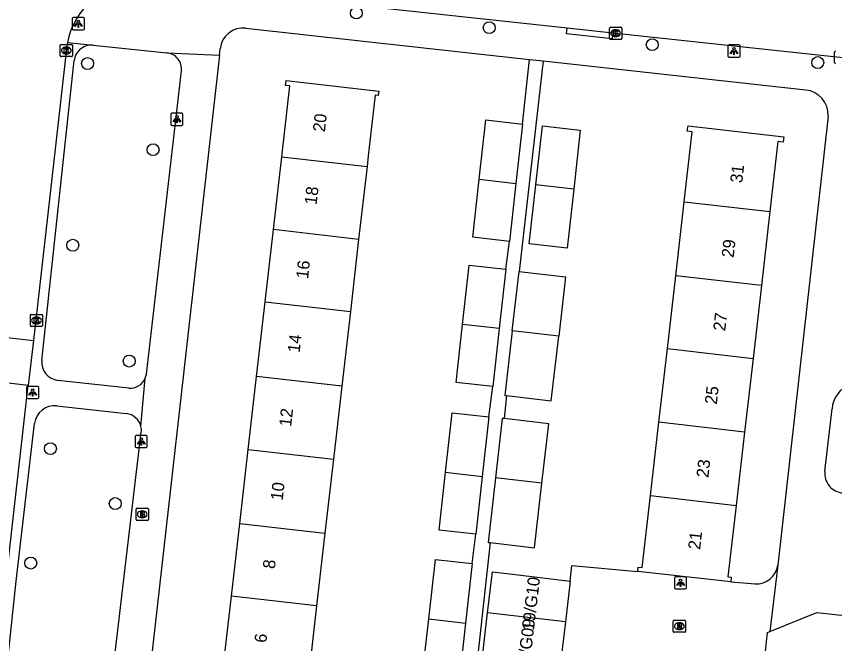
# Model space of a CAD drawing. Extents: x 162026 to 163499, y 387297 to 388169.
# Drawn here: x 162585.7 to 162652.8, y 387418.6 to 387470 of the extents above; entities that cross this region are included whole.
import ezdxf

# ---------------------------------------------------------------- set-up
doc = ezdxf.new("R2010")
doc.units = 0
for name, color, linetype in [('IMGEO_Boom', 7, 'Continuous'), ('IMGEO_Brandkraan', 7, 'Continuous'), ('IMGEO_Kolk', 7, 'Continuous'), ('IMGEO_Lichtpunt', 7, 'Continuous'), ('IMGEO_Pand', 7, 'Continuous'), ('IMGEO_Pand_nummerreeks', 7, 'Continuous'), ('IMGEO_Parkeervlak_open', 7, 'Continuous'), ('IMGEO_Rijbaan_lokaal_open', 7, 'Continuous'), ('IMGEO_Rioolput', 7, 'Continuous'), ('IMGEO_Voetpad_open', 7, 'Continuous')]:
    doc.layers.add(name, color=color, linetype=linetype)

msp = doc.modelspace()

# ---------------------------------------------------------------- linework, layer by layer
at = {"layer": 'IMGEO_Boom'}
for centre in [(162613.56, 387470.301), (162624.449, 387469.101), (162637.813, 387467.709), (162591.537, 387466.161), (162651.379, 387466.238), (162596.9, 387459.103), (162590.321, 387451.271), (162594.945, 387441.78), (162588.484, 387434.607), (162593.801, 387430.103), (162586.873, 387425.232)]:
    msp.add_circle(centre, 0.489, dxfattribs=at)
at = {"layer": 'IMGEO_Brandkraan'}
for p, q in [((162595.513, 387428.8), (162595.513, 387429.652)), ((162595.588, 387429.726), (162596.44, 387429.726)), ((162596.001, 387429.506), (162596.026, 387429.506)), ((162596.514, 387429.652), (162596.514, 387428.8)), ((162596.44, 387428.726), (162595.588, 387428.726)), ((162596.024, 387428.946), (162595.999, 387428.946))]:
    msp.add_line(p, q, dxfattribs=at)
for points in [[(162595.513, 387428.8), (162595.513, 387429.652)], [(162595.588, 387429.726), (162596.44, 387429.726)], [(162595.861, 387429.426), (162595.861, 387429.026), (162596.074, 387429.026)], [(162596.092, 387429.426), (162595.861, 387429.426)], [(162596.04, 387429.345), (162595.986, 387429.345), (162595.986, 387429.269)], [(162596.514, 387429.652), (162596.514, 387428.8)], [(162596.44, 387428.726), (162595.588, 387428.726)], [(162595.986, 387429.269), (162596.039, 387429.269)], [(162596.048, 387429.193), (162595.986, 387429.193), (162595.986, 387429.112)], [(162595.986, 387429.112), (162596.048, 387429.112)]]:
    msp.add_lwpolyline(points, dxfattribs=at)
for centre, radius, start, end in [((162595.59, 387429.65), 0.0765, 91.55205, 178.44795), ((162595.59, 387429.65), 0.0765, 91.55205, 178.44795), ((162596.041, 387429.307), 0.0379, 267.82845, 90.93552), ((162596.096, 387429.281), 0.145, 59.4692, 91.53667), ((162596.121, 387429.328), 0.0922, 285.51372, 58.15012), ((162596.438, 387429.65), 0.0765, 1.55205, 88.44795), ((162596.438, 387429.65), 0.0765, 1.55205, 88.44795), ((162595.59, 387428.802), 0.0765, 181.55205, 268.44795), ((162595.59, 387428.802), 0.0765, 181.55205, 268.44795), ((162596.049, 387429.152), 0.0404, 269.87594, 90.50774), ((162596.08, 387429.277), 0.251, 268.66757, 293.53466), ((162596.126, 387429.136), 0.105, 301.31148, 78.98903), ((162596.438, 387428.802), 0.0765, 271.55205, 358.44795), ((162596.438, 387428.802), 0.0765, 271.55205, 358.44795)]:
    msp.add_arc(centre, radius, start, end, dxfattribs=at)
for centre, major_axis, ratio, start_param, end_param in [((162596, 387429.226), (-0.387, 0.002), 0.722429, 4.712389, 7.853982), ((162596.025, 387429.226), (-0.39, 0.002), 0.717154, 1.570796, 4.712389)]:
    msp.add_ellipse(centre, major_axis=major_axis, ratio=ratio, start_param=start_param, end_param=end_param, dxfattribs=at)
at = {"layer": 'IMGEO_Kolk'}
for p, q in [((162634.309, 387468.218), (162634.309, 387469.07)), ((162634.384, 387469.144), (162635.236, 387469.144)), ((162634.797, 387468.924), (162634.822, 387468.924)), ((162635.31, 387469.07), (162635.31, 387468.218)), ((162634.82, 387468.364), (162634.795, 387468.364)), ((162589.291, 387466.802), (162589.291, 387467.654)), ((162589.366, 387467.728), (162590.218, 387467.728)), ((162590.292, 387467.654), (162590.292, 387466.802)), ((162635.236, 387468.144), (162634.384, 387468.144)), ((162589.802, 387466.948), (162589.777, 387466.948)), ((162589.779, 387467.508), (162589.804, 387467.508)), ((162652.763, 387466.244), (162652.763, 387467.096)), ((162590.218, 387466.728), (162589.366, 387466.728)), ((162586.845, 387444.684), (162586.845, 387445.536)), ((162586.92, 387445.61), (162587.772, 387445.61)), ((162587.846, 387445.536), (162587.846, 387444.684)), ((162587.356, 387444.83), (162587.331, 387444.83)), ((162587.333, 387445.39), (162587.358, 387445.39)), ((162587.772, 387444.61), (162586.92, 387444.61))]:
    msp.add_line(p, q, dxfattribs=at)
for points in [[(162634.309, 387468.218), (162634.309, 387469.07)], [(162634.384, 387469.144), (162635.236, 387469.144)], [(162635.31, 387469.07), (162635.31, 387468.218)], [(162634.63, 387468.844), (162634.753, 387468.844), (162634.753, 387468.693), (162634.883, 387468.844), (162635.047, 387468.844), (162634.901, 387468.693), (162635.054, 387468.444), (162634.902, 387468.444), (162634.817, 387468.608), (162634.753, 387468.541), (162634.753, 387468.444), (162634.63, 387468.444), (162634.63, 387468.844)], [(162589.291, 387466.802), (162589.291, 387467.654)], [(162589.366, 387467.728), (162590.218, 387467.728)], [(162590.292, 387467.654), (162590.292, 387466.802)], [(162635.236, 387468.144), (162634.384, 387468.144)], [(162589.612, 387467.428), (162589.735, 387467.428), (162589.735, 387467.277), (162589.865, 387467.428), (162590.029, 387467.428), (162589.883, 387467.277), (162590.036, 387467.028), (162589.884, 387467.028), (162589.799, 387467.192), (162589.735, 387467.125), (162589.735, 387467.028), (162589.612, 387467.028), (162589.612, 387467.428)], [(162652.763, 387466.244), (162652.763, 387467.096)], [(162590.218, 387466.728), (162589.366, 387466.728)], [(162586.845, 387444.684), (162586.845, 387445.536)], [(162586.92, 387445.61), (162587.772, 387445.61)], [(162587.846, 387445.536), (162587.846, 387444.684)], [(162587.166, 387445.31), (162587.289, 387445.31), (162587.289, 387445.159), (162587.419, 387445.31), (162587.583, 387445.31), (162587.437, 387445.159), (162587.59, 387444.91), (162587.438, 387444.91), (162587.353, 387445.074), (162587.289, 387445.007), (162587.289, 387444.91), (162587.166, 387444.91), (162587.166, 387445.31)], [(162587.772, 387444.61), (162586.92, 387444.61)]]:
    msp.add_lwpolyline(points, dxfattribs=at)
for centre, start, end in [((162634.386, 387469.068), 91.55205, 178.44795), ((162634.386, 387469.068), 91.55205, 178.44795), ((162635.234, 387469.068), 1.55205, 88.44795), ((162635.234, 387469.068), 1.55205, 88.44795), ((162634.386, 387468.22), 181.55205, 268.44795), ((162634.386, 387468.22), 181.55205, 268.44795), ((162635.234, 387468.22), 271.55205, 358.44795), ((162635.234, 387468.22), 271.55205, 358.44795), ((162589.368, 387467.652), 91.55205, 178.44795), ((162589.368, 387467.652), 91.55205, 178.44795), ((162590.216, 387467.652), 1.55205, 88.44795), ((162590.216, 387467.652), 1.55205, 88.44795), ((162652.84, 387467.094), 91.55205, 178.44795), ((162652.84, 387467.094), 91.55205, 178.44795), ((162589.368, 387466.804), 181.55205, 268.44795), ((162589.368, 387466.804), 181.55205, 268.44795), ((162590.216, 387466.804), 271.55205, 358.44795), ((162590.216, 387466.804), 271.55205, 358.44795), ((162652.84, 387466.246), 181.55205, 268.44795), ((162652.84, 387466.246), 181.55205, 268.44795), ((162586.922, 387445.534), 91.55205, 178.44795), ((162586.922, 387445.534), 91.55205, 178.44795), ((162587.77, 387445.534), 1.55205, 88.44795), ((162587.77, 387445.534), 1.55205, 88.44795), ((162586.922, 387444.686), 181.55205, 268.44795), ((162586.922, 387444.686), 181.55205, 268.44795), ((162587.77, 387444.686), 271.55205, 358.44795), ((162587.77, 387444.686), 271.55205, 358.44795)]:
    msp.add_arc(centre, 0.0765, start, end, dxfattribs=at)
for centre, major_axis, ratio, start_param, end_param in [((162634.796, 387468.644), (-0.387, 0.002), 0.722429, 4.712389, 7.853982), ((162634.821, 387468.644), (-0.39, 0.002), 0.717154, 1.570796, 4.712389), ((162589.778, 387467.228), (-0.387, 0.002), 0.722429, 4.712389, 7.853982), ((162589.803, 387467.228), (-0.39, 0.002), 0.717154, 1.570796, 4.712389), ((162587.332, 387445.11), (-0.387, 0.002), 0.722429, 4.712389, 7.853982), ((162587.357, 387445.11), (-0.39, 0.002), 0.717154, 1.570796, 4.712389)]:
    msp.add_ellipse(centre, major_axis=major_axis, ratio=ratio, start_param=start_param, end_param=end_param, dxfattribs=at)
at = {"layer": 'IMGEO_Lichtpunt'}
for p, q in [((162590.277, 387469.829), (162590.277, 387469.022)), ((162590.277, 387469.829), (162590.277, 387469.022)), ((162591.179, 387469.924), (162590.371, 387469.924)), ((162591.179, 387469.924), (162590.371, 387469.924)), ((162591.273, 387469.022), (162591.273, 387469.829)), ((162591.273, 387469.022), (162591.273, 387469.829)), ((162590.371, 387468.928), (162591.179, 387468.928)), ((162590.371, 387468.928), (162591.179, 387468.928)), ((162644.018, 387467.587), (162644.018, 387466.78)), ((162644.018, 387467.587), (162644.018, 387466.78)), ((162644.92, 387467.682), (162644.112, 387467.682)), ((162644.92, 387467.682), (162644.112, 387467.682)), ((162645.014, 387466.78), (162645.014, 387467.587)), ((162645.014, 387466.78), (162645.014, 387467.587)), ((162644.112, 387466.686), (162644.92, 387466.686)), ((162644.112, 387466.686), (162644.92, 387466.686)), ((162598.357, 387461.998), (162598.357, 387461.191)), ((162598.357, 387461.998), (162598.357, 387461.191)), ((162599.259, 387462.093), (162598.451, 387462.093)), ((162599.259, 387462.093), (162598.451, 387462.093)), ((162599.353, 387461.191), (162599.353, 387461.998)), ((162599.353, 387461.191), (162599.353, 387461.998)), ((162598.451, 387461.097), (162599.259, 387461.097)), ((162598.451, 387461.097), (162599.259, 387461.097)), ((162586.536, 387439.61), (162586.536, 387438.803)), ((162586.536, 387439.61), (162586.536, 387438.803)), ((162587.438, 387439.705), (162586.63, 387439.705)), ((162587.438, 387439.705), (162586.63, 387439.705)), ((162587.532, 387438.803), (162587.532, 387439.61)), ((162587.532, 387438.803), (162587.532, 387439.61)), ((162586.63, 387438.709), (162587.438, 387438.709)), ((162586.63, 387438.709), (162587.438, 387438.709)), ((162595.431, 387435.589), (162595.431, 387434.782)), ((162595.431, 387435.589), (162595.431, 387434.782)), ((162596.333, 387435.684), (162595.525, 387435.684)), ((162596.333, 387435.684), (162595.525, 387435.684)), ((162596.427, 387434.782), (162596.427, 387435.589)), ((162596.427, 387434.782), (162596.427, 387435.589)), ((162595.525, 387434.688), (162596.333, 387434.688)), ((162595.525, 387434.688), (162596.333, 387434.688)), ((162639.635, 387424.01), (162639.635, 387423.203)), ((162639.635, 387424.01), (162639.635, 387423.203)), ((162640.537, 387424.105), (162639.729, 387424.105)), ((162640.537, 387424.105), (162639.729, 387424.105)), ((162640.631, 387423.203), (162640.631, 387424.01)), ((162640.631, 387423.203), (162640.631, 387424.01)), ((162639.729, 387423.109), (162640.537, 387423.109)), ((162639.729, 387423.109), (162640.537, 387423.109))]:
    msp.add_line(p, q, dxfattribs=at)
for points in [[(162590.651, 387469.493), (162590.69, 387469.465), (162590.502, 387469.203), (162590.464, 387469.23), (162590.651, 387469.493)], [(162590.753, 387469.445), (162590.8, 387469.445), (162590.8, 387469.123), (162590.753, 387469.123), (162590.753, 387469.445)], [(162590.863, 387469.465), (162590.901, 387469.492), (162591.088, 387469.23), (162591.049, 387469.202), (162590.863, 387469.465)], [(162644.392, 387467.251), (162644.431, 387467.223), (162644.243, 387466.961), (162644.205, 387466.988), (162644.392, 387467.251)], [(162644.494, 387467.203), (162644.541, 387467.203), (162644.541, 387466.881), (162644.494, 387466.881), (162644.494, 387467.203)], [(162644.604, 387467.223), (162644.642, 387467.25), (162644.829, 387466.988), (162644.79, 387466.96), (162644.604, 387467.223)], [(162598.731, 387461.662), (162598.77, 387461.634), (162598.582, 387461.372), (162598.544, 387461.399), (162598.731, 387461.662)], [(162598.833, 387461.614), (162598.88, 387461.614), (162598.88, 387461.292), (162598.833, 387461.292), (162598.833, 387461.614)], [(162598.943, 387461.634), (162598.981, 387461.661), (162599.168, 387461.399), (162599.129, 387461.371), (162598.943, 387461.634)], [(162586.91, 387439.274), (162586.949, 387439.246), (162586.761, 387438.984), (162586.723, 387439.011), (162586.91, 387439.274)], [(162587.012, 387439.226), (162587.059, 387439.226), (162587.059, 387438.904), (162587.012, 387438.904), (162587.012, 387439.226)], [(162587.122, 387439.246), (162587.16, 387439.273), (162587.347, 387439.011), (162587.308, 387438.983), (162587.122, 387439.246)], [(162595.805, 387435.253), (162595.844, 387435.225), (162595.656, 387434.963), (162595.618, 387434.99), (162595.805, 387435.253)], [(162595.907, 387435.205), (162595.954, 387435.205), (162595.954, 387434.883), (162595.907, 387434.883), (162595.907, 387435.205)], [(162596.017, 387435.225), (162596.055, 387435.252), (162596.242, 387434.99), (162596.203, 387434.962), (162596.017, 387435.225)], [(162640.009, 387423.674), (162640.048, 387423.646), (162639.86, 387423.384), (162639.822, 387423.411), (162640.009, 387423.674)], [(162640.111, 387423.626), (162640.158, 387423.626), (162640.158, 387423.304), (162640.111, 387423.304), (162640.111, 387423.626)], [(162640.221, 387423.646), (162640.259, 387423.673), (162640.446, 387423.411), (162640.407, 387423.383), (162640.221, 387423.646)]]:
    msp.add_lwpolyline(points, dxfattribs=at)
for centre in [(162590.776, 387469.627), (162644.517, 387467.385), (162598.856, 387461.796), (162587.035, 387439.408), (162595.93, 387435.387), (162640.134, 387423.808)]:
    msp.add_circle(centre, 0.0994, dxfattribs=at)
for centre, start, end in [((162590.371, 387469.829), 90, 180), ((162590.371, 387469.829), 90, 180), ((162591.179, 387469.829), 0, 90), ((162591.179, 387469.829), 0, 90), ((162590.371, 387469.022), 180, 270), ((162590.371, 387469.022), 180, 270), ((162591.179, 387469.022), 270, 0), ((162591.179, 387469.022), 270, 360), ((162644.112, 387467.587), 90, 180), ((162644.112, 387467.587), 90, 180), ((162644.92, 387467.587), 0, 90), ((162644.92, 387467.587), 0, 90), ((162644.112, 387466.78), 180, 270), ((162644.112, 387466.78), 180, 270), ((162644.92, 387466.78), 270, 0), ((162644.92, 387466.78), 270, 360), ((162598.451, 387461.998), 90, 180), ((162598.451, 387461.998), 90, 180), ((162599.259, 387461.998), 0, 90), ((162599.259, 387461.998), 0, 90), ((162598.451, 387461.191), 180, 270), ((162598.451, 387461.191), 180, 270), ((162599.259, 387461.191), 270, 0), ((162599.259, 387461.191), 270, 360), ((162586.63, 387439.61), 90, 180), ((162586.63, 387439.61), 90, 180), ((162587.438, 387439.61), 0, 90), ((162587.438, 387439.61), 0, 90), ((162586.63, 387438.803), 180, 270), ((162586.63, 387438.803), 180, 270), ((162587.438, 387438.803), 270, 0), ((162587.438, 387438.803), 270, 360), ((162595.525, 387435.589), 90, 180), ((162595.525, 387435.589), 90, 180), ((162596.333, 387435.589), 0, 90), ((162596.333, 387435.589), 0, 90), ((162595.525, 387434.782), 180, 270), ((162595.525, 387434.782), 180, 270), ((162596.333, 387434.782), 270, 0), ((162596.333, 387434.782), 270, 360), ((162639.729, 387424.01), 90, 180), ((162639.729, 387424.01), 90, 180), ((162640.537, 387424.01), 0, 90), ((162640.537, 387424.01), 0, 90), ((162639.729, 387423.203), 180, 270), ((162639.729, 387423.203), 180, 270), ((162640.537, 387423.203), 270, 0), ((162640.537, 387423.203), 270, 360)]:
    msp.add_arc(centre, 0.0946, start, end, dxfattribs=at)
at = {"layer": 'IMGEO_Pand'}
for points in [[(162607.454, 387458.531), (162608.119, 387464.33), (162607.764, 387464.371), (162607.811, 387464.782), (162615.404, 387463.911), (162615.36, 387463.531), (162615.105, 387463.56), (162614.535, 387458.593), (162614.436, 387457.731)], [(162623.626, 387456.678), (162624.168, 387461.54), (162627.178, 387461.204)], [(162627.178, 387461.204), (162626.635, 387456.333)], [(162628.277, 387456.233), (162628.813, 387461.046), (162631.917, 387460.7), (162631.38, 387455.877)], [(162640.44, 387454.837), (162641.098, 387460.574), (162640.68, 387460.622), (162640.747, 387461.063), (162648.597, 387460.162), (162648.545, 387459.714), (162648.113, 387459.764), (162647.456, 387454.032)], [(162606.768, 387452.55), (162607.454, 387458.531)], [(162607.454, 387458.531), (162614.436, 387457.731)], [(162614.436, 387457.731), (162613.75, 387451.75)], [(162626.107, 387451.59), (162623.097, 387451.926), (162623.626, 387456.678)], [(162623.626, 387456.678), (162626.635, 387456.333)], [(162626.635, 387456.333), (162626.107, 387451.59)], [(162631.38, 387455.877), (162630.842, 387451.045), (162627.737, 387451.391), (162628.277, 387456.233)], [(162631.38, 387455.877), (162628.277, 387456.233)], [(162639.744, 387448.771), (162640.44, 387454.837)], [(162640.44, 387454.837), (162647.456, 387454.032)], [(162647.456, 387454.032), (162646.76, 387447.966)], [(162606.09, 387446.636), (162606.768, 387452.55)], [(162613.75, 387451.75), (162606.768, 387452.55)], [(162613.75, 387451.75), (162613.072, 387445.836)], [(162622.262, 387444.783), (162622.804, 387449.645), (162625.814, 387449.309)], [(162625.814, 387449.309), (162625.271, 387444.438)], [(162626.343, 387444.263), (162626.901, 387449.126)], [(162626.901, 387449.126), (162630.71, 387448.689), (162630.151, 387443.826)], [(162639.06, 387442.804), (162639.744, 387448.771)], [(162646.76, 387447.966), (162639.744, 387448.771)], [(162646.76, 387447.966), (162646.076, 387441.999)], [(162605.387, 387440.513), (162606.09, 387446.636)], [(162606.09, 387446.636), (162613.072, 387445.836)], [(162613.072, 387445.836), (162612.37, 387439.713)], [(162624.743, 387439.695), (162621.733, 387440.031), (162622.262, 387444.783)], [(162625.271, 387444.438), (162622.262, 387444.783)], [(162625.271, 387444.438), (162624.743, 387439.695)], [(162626.343, 387444.263), (162625.734, 387438.968), (162625.872, 387438.952)], [(162630.151, 387443.826), (162626.343, 387444.263)], [(162625.872, 387438.952), (162629.543, 387438.53), (162630.151, 387443.826)], [(162638.368, 387436.773), (162639.06, 387442.804)], [(162639.06, 387442.804), (162646.076, 387441.999)], [(162646.076, 387441.999), (162645.384, 387435.968)], [(162604.702, 387434.534), (162605.387, 387440.513)], [(162612.37, 387439.713), (162605.387, 387440.513)], [(162612.37, 387439.713), (162611.684, 387433.734)], [(162620.874, 387432.681), (162621.416, 387437.543), (162624.426, 387437.207)], [(162624.426, 387437.207), (162623.883, 387432.336)], [(162625.664, 387437.069), (162625.52, 387437.086), (162624.962, 387432.223)], [(162628.77, 387431.786), (162629.329, 387436.649), (162625.664, 387437.069)], [(162637.679, 387430.764), (162638.368, 387436.773)], [(162645.384, 387435.968), (162638.368, 387436.773)], [(162645.384, 387435.968), (162644.695, 387429.959)], [(162604.006, 387428.474), (162604.702, 387434.534)], [(162604.702, 387434.534), (162611.684, 387433.734)], [(162611.684, 387433.734), (162610.989, 387427.674)], [(162623.355, 387427.593), (162620.345, 387427.929), (162620.874, 387432.681)], [(162620.874, 387432.681), (162623.883, 387432.336)], [(162623.883, 387432.336), (162623.355, 387427.593)], [(162624.962, 387432.223), (162624.353, 387426.928), (162624.541, 387426.906)], [(162628.77, 387431.786), (162624.962, 387432.223)], [(162624.541, 387426.906), (162628.162, 387426.49), (162628.77, 387431.786)], [(162636.633, 387424.553), (162636.672, 387424.896), (162637.002, 387424.858), (162637.679, 387430.764)], [(162637.679, 387430.764), (162644.695, 387429.959)], [(162644.695, 387429.959), (162644.023, 387424.1), (162644.292, 387424.069), (162644.247, 387423.68)], [(162603.324, 387422.52), (162604.006, 387428.474)], [(162604.006, 387428.474), (162610.989, 387427.674)], [(162610.989, 387427.674), (162610.307, 387421.719)], [(162619.497, 387420.665), (162620.039, 387425.528), (162623.049, 387425.192)], [(162623.049, 387425.192), (162622.506, 387420.32)], [(162624.314, 387421.163), (162624.709, 387424.51), (162626.133, 387424.342), (162631.098, 387423.756)], [(162644.247, 387423.68), (162636.633, 387424.553)], [(162631.098, 387423.756), (162630.703, 387420.409)], [(162602.625, 387416.429), (162603.324, 387422.52)], [(162610.307, 387421.719), (162603.324, 387422.52)], [(162610.307, 387421.719), (162609.608, 387415.628)], [(162621.978, 387415.578), (162618.968, 387415.914), (162619.497, 387420.665)], [(162619.497, 387420.665), (162622.506, 387420.32)], [(162623.919, 387417.816), (162624.314, 387421.163)], [(162630.703, 387420.409), (162624.314, 387421.163)], [(162622.506, 387420.32), (162621.978, 387415.578)], [(162630.703, 387420.409), (162630.307, 387417.061)]]:
    msp.add_lwpolyline(points, dxfattribs=at)
at = {"layer": 'IMGEO_Parkeervlak_open'}
for points in [[(162631.098, 387423.756), (162631.22, 387425.028), (162636.633, 387424.553)], [(162644.247, 387423.68), (162645.933, 387423.553), (162646.235, 387423.53)], [(162647.089, 387418.018), (162647.26, 387419.529), (162647.465, 387419.612)]]:
    msp.add_lwpolyline(points, dxfattribs=at)
msp.add_arc((162646.352, 387425.298), 1.772, 266.20847, 352.43359, dxfattribs=at)
at = {"layer": 'IMGEO_Rijbaan_lokaal_open'}
for points in [[(162596.585, 387472.809), (162630.835, 387469.086)], [(162630.835, 387469.086), (162634.592, 387468.67)], [(162634.592, 387468.67), (162653.956, 387466.597)], [(162589.807, 387467.375), (162587.09, 387443.478)], [(162579.124, 387444.366), (162587.09, 387443.478)], [(162587.09, 387443.478), (162586.67, 387439.788)], [(162586.67, 387439.788), (162578.784, 387440.7)], [(162579.655, 387378.051), (162580.172, 387382.561), (162580.231, 387383.076), (162580.451, 387385.092), (162586.67, 387439.788)]]:
    msp.add_lwpolyline(points, dxfattribs=at)
for centre, radius, start, end in [((162595.918, 387466.697), 6.148, 91.22043, 169.07811), ((162595.817, 387466.711), 6.046, 169.02542, 173.69449)]:
    msp.add_arc(centre, radius, start, end, dxfattribs=at)
at = {"layer": 'IMGEO_Rioolput'}
for p, q in [((162639.539, 387419.631), (162639.539, 387420.483)), ((162639.614, 387420.557), (162640.466, 387420.557)), ((162640.027, 387420.337), (162640.052, 387420.337)), ((162640.54, 387420.483), (162640.54, 387419.631)), ((162640.466, 387419.557), (162639.614, 387419.557)), ((162640.05, 387419.777), (162640.025, 387419.777))]:
    msp.add_line(p, q, dxfattribs=at)
for points in [[(162639.539, 387419.631), (162639.539, 387420.483)], [(162639.614, 387420.557), (162640.466, 387420.557)], [(162640.128, 387420.255), (162639.876, 387420.257), (162639.876, 387419.857)], [(162639.876, 387419.857), (162640, 387419.857), (162640, 387420.019), (162640.011, 387420.019)], [(162640.054, 387420.176), (162640, 387420.176), (162640, 387420.095)], [(162640, 387420.095), (162640.052, 387420.095)], [(162640.058, 387419.99), (162640.129, 387419.857), (162640.269, 387419.857), (162640.204, 387419.983)], [(162640.54, 387420.483), (162640.54, 387419.631)], [(162640.466, 387419.557), (162639.614, 387419.557)]]:
    msp.add_lwpolyline(points, dxfattribs=at)
for centre, radius, start, end in [((162639.616, 387420.481), 0.0765, 91.55205, 178.44795), ((162639.616, 387420.481), 0.0765, 91.55205, 178.44795), ((162640.01, 387419.966), 0.0533, 26.02933, 88.69889), ((162640.036, 387420.284), 0.19, 274.7715, 282.96867), ((162640.06, 387420.08), 0.0964, 77.00612, 93.18647), ((162640.074, 387420.137), 0.0378, 276.66336, 79.67722), ((162640.127, 387420.145), 0.109, 350.36119, 89.41601), ((162640.125, 387420.145), 0.112, 277.58423, 350.98172), ((162640.109, 387419.93), 0.108, 29.51342, 73.79051), ((162640.464, 387420.481), 0.0765, 1.55205, 88.44795), ((162640.464, 387420.481), 0.0765, 1.55205, 88.44795), ((162639.616, 387419.633), 0.0765, 181.55205, 268.44795), ((162639.616, 387419.633), 0.0765, 181.55205, 268.44795), ((162640.464, 387419.633), 0.0765, 271.55205, 358.44795), ((162640.464, 387419.633), 0.0765, 271.55205, 358.44795)]:
    msp.add_arc(centre, radius, start, end, dxfattribs=at)
for centre, major_axis, ratio, start_param, end_param in [((162640.026, 387420.057), (-0.387, 0.002), 0.722429, 4.712389, 7.853982), ((162640.051, 387420.057), (-0.39, 0.002), 0.717154, 1.570796, 4.712389)]:
    msp.add_ellipse(centre, major_axis=major_axis, ratio=ratio, start_param=start_param, end_param=end_param, dxfattribs=at)
at = {"layer": 'IMGEO_Voetpad_open'}
for points in [[(162604.51, 387469.066), (162627.765, 387466.496)], [(162634.592, 387468.67), (162634.537, 387468.174), (162630.78, 387468.59), (162630.835, 387469.086)], [(162591.757, 387467.667), (162589.881, 387467.862)], [(162591.987, 387467.662), (162598.038, 387467.037)], [(162598.038, 387467.037), (162602.34, 387466.849)], [(162602.34, 387466.849), (162602.4, 387467.38)], [(162587.777, 387441.842), (162588.81, 387451.478), (162590.434, 387466.409)], [(162602.34, 387466.849), (162595.213, 387403.744)], [(162628.88, 387466.373), (162626.901, 387449.126)], [(162627.178, 387461.204), (162627.765, 387466.496)], [(162627.765, 387466.496), (162628.88, 387466.373)], [(162628.88, 387466.373), (162650.394, 387463.994)], [(162596.35, 387440.722), (162599.228, 387465.553)], [(162652.238, 387461.857), (162648.109, 387425.065)], [(162625.814, 387449.309), (162626.107, 387451.59)], [(162594.916, 387439.575), (162589.105, 387440.198)], [(162595.904, 387436.427), (162596.259, 387440.372)], [(162624.426, 387437.207), (162624.743, 387439.695)], [(162625.872, 387438.952), (162625.664, 387437.069)], [(162589.025, 387438.117), (162594.709, 387437.484)], [(162651.971, 387432.751), (162652.552, 387437.873)], [(162584.225, 387410.364), (162585.689, 387423.751), (162587.19, 387436.657)], [(162592.822, 387409.537), (162595.932, 387435.945)], [(162623.049, 387425.192), (162623.355, 387427.593)], [(162624.541, 387426.906), (162621.686, 387401.079), (162646.012, 387398.386)], [(162648.109, 387425.065), (162647.465, 387419.612)], [(162647.465, 387419.612), (162651.304, 387421.169), (162683.949, 387417.639), (162713.606, 387414.172)]]:
    msp.add_lwpolyline(points, dxfattribs=at)
for centre, radius, start, end in [((162604.298, 387467.168), 1.91, 83.63464, 173.61871), ((162591.84, 387466.255), 1.414, 93.35892, 173.75581), ((162591.84, 387466.197), 1.473, 84.27502, 93.23426), ((162597.899, 387465.706), 1.338, 353.41385, 84.03748), ((162650.185, 387461.949), 2.055, 357.42037, 84.16091), ((162589.264, 387441.685), 1.495, 173.96781, 263.89377), ((162595.08, 387440.865), 1.278, 337.2942, 353.55737), ((162595.055, 387440.871), 1.303, 263.87227, 337.50154), ((162654.883, 387437.691), 2.338, 110.69497, 175.54695), ((162588.842, 387436.464), 1.663, 83.68601, 173.32834), ((162594.554, 387436.105), 1.388, 13.42664, 83.58663), ((162594.545, 387436.106), 1.397, 353.37065, 13.27865), ((162653.56, 387432.57), 1.599, 173.51638, 265.59128)]:
    msp.add_arc(centre, radius, start, end, dxfattribs=at)

# ---------------------------------------------------------------- texts
at = {"layer": 'IMGEO_Pand_nummerreeks'}
for s, rotation, p in [('20', 83.45703, (162610.983, 387460.521)), ('31', 83.45782, (162645.183, 387456.338)), ('18', 83.45703, (162610.299, 387454.553)), ('29', 83.45782, (162644.481, 387450.217)), ('16', 83.45703, (162609.603, 387448.492)), ('27', 83.45782, (162643.792, 387444.208)), ('14', 83.45703, (162608.909, 387442.435)), ('25', 83.45782, (162643.103, 387438.199)), ('12', 83.45703, (162608.214, 387436.374)), ('23', 83.45782, (162642.414, 387432.191)), ('10', 83.45703, (162607.52, 387430.322)), ('21', 83.45782, (162641.738, 387426.294)), ('8', 83.45703, (162606.878, 387424.723)), ('19/G10', 83.22244, (162628.111, 387419.671)), ('19/G09', 83.22244, (162627.704, 387416.251)), ('6', 83.45703, (162606.182, 387418.661))]:
    msp.add_text(s, height=1, rotation=rotation, dxfattribs=at).set_placement(p)

doc.saveas('drawing.dxf')
